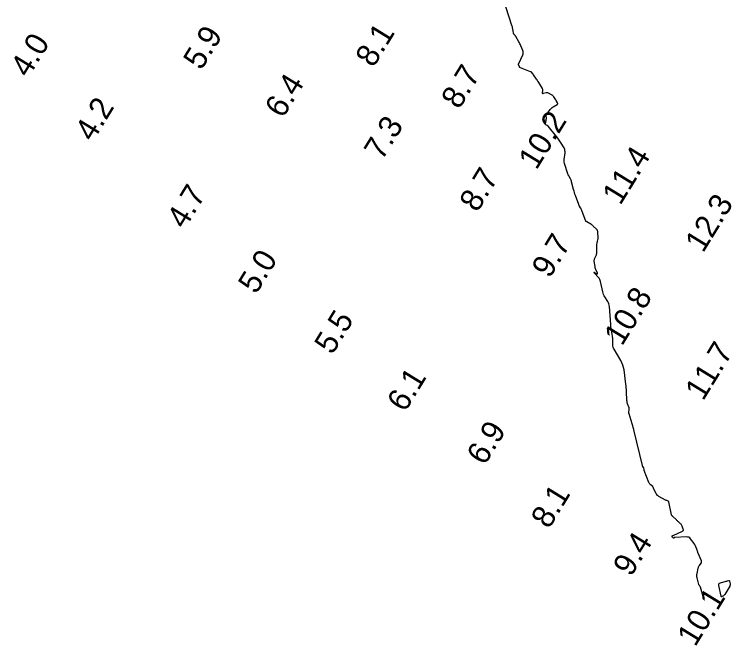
# Model space of a CAD drawing. Extents: x 1023796 to 1112670, y 656573 to 837340.
# Drawn here: x 1100548.9 to 1100706.7, y 687713.9 to 687852.9 of the extents above; entities that cross this region are included whole.
import ezdxf

# ---------------------------------------------------------------- set-up
doc = ezdxf.new("R2010")
doc.units = 0
doc.layers.add('V-CHAN-CONT-10FT', color=7, linetype='Continuous')
doc.layers.add('V-TOPO-SOUN', color=7, linetype='Continuous')

msp = doc.modelspace()

# ---------------------------------------------------------------- linework, layer by layer
at = {"layer": 'V-CHAN-CONT-10FT'}
msp.add_lwpolyline([(1100700.46, 687724.26), (1100700.48, 687724.25), (1100700.53, 687724.22), (1100700.54, 687724.21), (1100700.55, 687724.21), (1100700.55, 687724.22), (1100700.55, 687724.23), (1100699.83, 687726.76), (1100699.81, 687726.81), (1100699.79, 687726.86), (1100699.76, 687726.91), (1100699.73, 687726.96), (1100699.59, 687727.14), (1100699.56, 687727.18), (1100699.53, 687727.23), (1100699.51, 687727.28), (1100699.49, 687727.34), (1100699.11, 687728.8), (1100699.06, 687729.04), (1100699.04, 687729.28), (1100699.05, 687729.53), (1100699.09, 687729.77), (1100699.33, 687730.94), (1100699.37, 687731.09), (1100699.43, 687731.24), (1100699.5, 687731.38), (1100699.59, 687731.51), (1100699.96, 687732.03), (1100700.03, 687732.16), (1100700.07, 687732.3), (1100700.07, 687732.44), (1100700.03, 687732.59), (1100699.29, 687734.41), (1100699.24, 687734.51), (1100699.2, 687734.62), (1100699.16, 687734.73), (1100699.12, 687734.84), (1100698.95, 687735.32), (1100698.92, 687735.41), (1100698.88, 687735.5), (1100698.85, 687735.59), (1100698.81, 687735.67), (1100698.65, 687736.02), (1100698.6, 687736.11), (1100698.56, 687736.19), (1100698.51, 687736.27), (1100698.45, 687736.35), (1100697.66, 687737.43), (1100697.5, 687737.61), (1100697.31, 687737.74), (1100697.09, 687737.81), (1100696.85, 687737.83), (1100694.12, 687737.71), (1100694.09, 687737.71), (1100694.07, 687737.7), (1100694.05, 687737.68), (1100694.03, 687737.66), (1100693.96, 687737.56), (1100693.94, 687737.54), (1100693.92, 687737.53), (1100693.9, 687737.54), (1100693.88, 687737.55), (1100693.66, 687737.79), (1100693.65, 687737.79), (1100693.65, 687737.8), (1100693.65, 687737.8), (1100693.64, 687737.81), (1100693.64, 687737.84), (1100693.63, 687737.84), (1100693.63, 687737.85), (1100693.63, 687737.86), (1100693.63, 687737.86), (1100693.61, 687738.02), (1100693.61, 687738.04), (1100693.62, 687738.06), (1100693.63, 687738.07), (1100693.65, 687738.08), (1100693.72, 687738.13), (1100693.74, 687738.14), (1100693.76, 687738.15), (1100693.78, 687738.16), (1100693.8, 687738.17), (1100695.86, 687739.06), (1100695.99, 687739.15), (1100696.07, 687739.25), (1100696.09, 687739.38), (1100696.06, 687739.53), (1100695.8, 687740.23), (1100695.74, 687740.37), (1100695.66, 687740.5), (1100695.57, 687740.62), (1100695.46, 687740.73), (1100695, 687741.14), (1100694.89, 687741.24), (1100694.77, 687741.35), (1100694.66, 687741.45), (1100694.55, 687741.56), (1100693.68, 687742.43), (1100693.66, 687742.45), (1100693.64, 687742.47), (1100693.62, 687742.48), (1100693.6, 687742.5), (1100693.5, 687742.6), (1100693.49, 687742.61), (1100693.49, 687742.61), (1100693.49, 687742.62), (1100693.49, 687742.63), (1100693.5, 687742.65), (1100693.5, 687742.66), (1100693.5, 687742.67), (1100693.5, 687742.67), (1100693.5, 687742.68), (1100692.87, 687745.52), (1100692.85, 687745.59), (1100692.81, 687745.64), (1100692.76, 687745.68), (1100692.7, 687745.72), (1100692.43, 687745.82), (1100692.36, 687745.85), (1100692.3, 687745.88), (1100692.23, 687745.91), (1100692.17, 687745.94), (1100690.7, 687746.72), (1100690.52, 687746.84), (1100690.36, 687746.97), (1100690.23, 687747.14), (1100690.12, 687747.32), (1100689.58, 687748.42), (1100689.56, 687748.46), (1100689.54, 687748.5), (1100689.52, 687748.54), (1100689.5, 687748.58), (1100689.44, 687748.75), (1100689.42, 687748.79), (1100689.39, 687748.83), (1100689.37, 687748.86), (1100689.33, 687748.9), (1100688.79, 687749.38), (1100688.7, 687749.47), (1100688.62, 687749.58), (1100688.55, 687749.69), (1100688.49, 687749.81), (1100687.48, 687752.45), (1100687.46, 687752.51), (1100687.45, 687752.57), (1100687.43, 687752.63), (1100687.42, 687752.69), (1100687.39, 687752.93), (1100687.38, 687752.99), (1100687.36, 687753.04), (1100687.34, 687753.1), (1100687.31, 687753.14), (1100687.18, 687753.33), (1100687.14, 687753.38), (1100687.12, 687753.43), (1100687.1, 687753.48), (1100687.08, 687753.54), (1100685.27, 687761.07), (1100685.17, 687761.48), (1100685.06, 687761.89), (1100684.95, 687762.3), (1100684.82, 687762.71), (1100684.14, 687764.91), (1100684.11, 687765.02), (1100684.09, 687765.14), (1100684.09, 687765.25), (1100684.1, 687765.36), (1100684.17, 687765.82), (1100684.17, 687765.94), (1100684.17, 687766.05), (1100684.15, 687766.16), (1100684.12, 687766.27), (1100683.81, 687767.11), (1100683.75, 687767.29), (1100683.71, 687767.47), (1100683.68, 687767.65), (1100683.66, 687767.84), (1100683.56, 687769.87), (1100683.54, 687770.27), (1100683.5, 687770.67), (1100683.46, 687771.07), (1100683.42, 687771.47), (1100683.02, 687774.58), (1100682.92, 687775.13), (1100682.77, 687775.66), (1100682.56, 687776.18), (1100682.3, 687776.67), (1100680.85, 687779.12), (1100680.73, 687779.36), (1100680.64, 687779.61), (1100680.58, 687779.88), (1100680.56, 687780.15), (1100680.54, 687781.26), (1100680.53, 687781.54), (1100680.5, 687781.81), (1100680.47, 687782.09), (1100680.43, 687782.36), (1100680.24, 687783.48), (1100680.19, 687783.76), (1100680.15, 687784.04), (1100680.12, 687784.32), (1100680.1, 687784.61), (1100679.82, 687788.53), (1100679.78, 687788.83), (1100679.7, 687789.11), (1100679.59, 687789.38), (1100679.45, 687789.64), (1100678.79, 687790.66), (1100678.64, 687790.92), (1100678.51, 687791.19), (1100678.41, 687791.47), (1100678.34, 687791.76), (1100677.85, 687794.02), (1100677.78, 687794.28), (1100677.68, 687794.52), (1100677.55, 687794.75), (1100677.38, 687794.96), (1100676.49, 687795.96), (1100676.43, 687796.04), (1100676.41, 687796.08), (1100676.45, 687796.08), (1100676.55, 687796.03), (1100677.03, 687795.77), (1100677.13, 687795.72), (1100677.18, 687795.73), (1100677.2, 687795.78), (1100677.16, 687795.89), (1100676.84, 687796.67), (1100676.77, 687796.84), (1100676.71, 687797.02), (1100676.67, 687797.2), (1100676.64, 687797.38), (1100676.49, 687798.56), (1100676.48, 687798.73), (1100676.5, 687798.88), (1100676.53, 687799.04), (1100676.59, 687799.19), (1100676.88, 687799.79), (1100676.94, 687799.94), (1100676.98, 687800.09), (1100677.01, 687800.25), (1100677.02, 687800.41), (1100677.01, 687801.8), (1100677.02, 687801.89), (1100677.02, 687801.98), (1100677.03, 687802.07), (1100677.05, 687802.16), (1100677.11, 687802.52), (1100677.13, 687802.61), (1100677.15, 687802.7), (1100677.17, 687802.79), (1100677.19, 687802.88), (1100677.29, 687803.31), (1100677.31, 687803.42), (1100677.32, 687803.52), (1100677.33, 687803.62), (1100677.33, 687803.73), (1100677.29, 687804.82), (1100677.27, 687805.03), (1100677.21, 687805.23), (1100677.1, 687805.4), (1100676.97, 687805.56), (1100676.27, 687806.24), (1100676.14, 687806.36), (1100676.01, 687806.47), (1100675.86, 687806.57), (1100675.71, 687806.67), (1100674.83, 687807.21), (1100674.81, 687807.21), (1100674.8, 687807.22), (1100674.79, 687807.23), (1100674.77, 687807.24), (1100674.68, 687807.28), (1100674.67, 687807.28), (1100674.66, 687807.29), (1100674.66, 687807.29), (1100674.65, 687807.29), (1100674.65, 687807.3), (1100674.65, 687807.3), (1100673.82, 687809.44), (1100673.79, 687809.51), (1100673.77, 687809.57), (1100673.74, 687809.64), (1100673.71, 687809.71), (1100673.59, 687809.98), (1100673.56, 687810.05), (1100673.53, 687810.12), (1100673.5, 687810.18), (1100673.46, 687810.25), (1100673.23, 687810.64), (1100673.18, 687810.72), (1100673.13, 687810.81), (1100673.09, 687810.9), (1100673.05, 687811), (1100672.34, 687812.96), (1100672.23, 687813.29), (1100672.12, 687813.62), (1100672.02, 687813.96), (1100671.93, 687814.3), (1100671.5, 687815.98), (1100671.45, 687816.15), (1100671.39, 687816.32), (1100671.31, 687816.48), (1100671.23, 687816.64), (1100670.86, 687817.27), (1100670.77, 687817.43), (1100670.7, 687817.59), (1100670.63, 687817.76), (1100670.57, 687817.93), (1100669.99, 687819.77), (1100669.92, 687820.04), (1100669.88, 687820.31), (1100669.87, 687820.59), (1100669.89, 687820.87), (1100670.04, 687822.36), (1100670.05, 687822.46), (1100670.05, 687822.56), (1100670.04, 687822.65), (1100670.03, 687822.75), (1100669.97, 687823.14), (1100669.94, 687823.23), (1100669.91, 687823.32), (1100669.88, 687823.41), (1100669.83, 687823.49), (1100669.07, 687824.68), (1100668.93, 687824.91), (1100668.77, 687825.13), (1100668.62, 687825.34), (1100668.45, 687825.56), (1100666.35, 687828.23), (1100666.31, 687828.28), (1100666.26, 687828.33), (1100666.21, 687828.37), (1100666.15, 687828.4), (1100665.85, 687828.54), (1100665.82, 687828.56), (1100665.8, 687828.58), (1100665.78, 687828.62), (1100665.77, 687828.66), (1100665.77, 687828.82), (1100665.77, 687828.87), (1100665.77, 687828.91), (1100665.78, 687828.95), (1100665.79, 687828.99), (1100665.9, 687829.56), (1100665.92, 687829.67), (1100665.93, 687829.78), (1100665.94, 687829.88), (1100665.94, 687829.99), (1100665.92, 687830.48), (1100665.92, 687830.59), (1100665.94, 687830.7), (1100665.99, 687830.8), (1100666.05, 687830.9), (1100666.78, 687831.88), (1100666.92, 687832.05), (1100667.07, 687832.2), (1100667.23, 687832.34), (1100667.41, 687832.46), (1100668.34, 687833.04), (1100668.41, 687833.1), (1100668.45, 687833.17), (1100668.45, 687833.25), (1100668.41, 687833.34), (1100668.2, 687833.71), (1100668.15, 687833.8), (1100668.1, 687833.89), (1100668.04, 687833.98), (1100667.99, 687834.07), (1100667.57, 687834.73), (1100667.47, 687834.87), (1100667.36, 687834.98), (1100667.23, 687835.08), (1100667.09, 687835.17), (1100666.42, 687835.52), (1100666.28, 687835.58), (1100666.15, 687835.6), (1100666.01, 687835.6), (1100665.87, 687835.58), (1100665.25, 687835.4), (1100665.15, 687835.39), (1100665.08, 687835.41), (1100665.05, 687835.48), (1100665.06, 687835.58), (1100665.14, 687836.07), (1100665.15, 687836.19), (1100665.14, 687836.31), (1100665.11, 687836.42), (1100665.06, 687836.53), (1100664.25, 687837.88), (1100664.14, 687838.07), (1100664.02, 687838.25), (1100663.9, 687838.43), (1100663.77, 687838.61), (1100663.1, 687839.55), (1100663.06, 687839.62), (1100663.01, 687839.68), (1100662.96, 687839.74), (1100662.91, 687839.81), (1100662.71, 687840.05), (1100662.66, 687840.11), (1100662.6, 687840.16), (1100662.54, 687840.2), (1100662.47, 687840.23), (1100660.24, 687841.09), (1100660.16, 687841.13), (1100660.09, 687841.18), (1100660.04, 687841.25), (1100660, 687841.33), (1100659.86, 687841.67), (1100659.84, 687841.76), (1100659.83, 687841.84), (1100659.84, 687841.93), (1100659.87, 687842.01), (1100660.75, 687843.94), (1100660.83, 687844.19), (1100660.86, 687844.43), (1100660.84, 687844.67), (1100660.77, 687844.91), (1100660.35, 687845.92), (1100660.25, 687846.15), (1100660.14, 687846.37), (1100660.03, 687846.59), (1100659.91, 687846.8), (1100659.25, 687847.95), (1100659.21, 687848.01), (1100659.17, 687848.07), (1100659.12, 687848.13), (1100659.07, 687848.19), (1100658.86, 687848.4), (1100658.81, 687848.46), (1100658.77, 687848.52), (1100658.75, 687848.59), (1100658.73, 687848.66), (1100658.64, 687849.23), (1100658.63, 687849.25), (1100658.63, 687849.28), (1100658.62, 687849.3), (1100658.61, 687849.33), (1100658.55, 687849.44), (1100658.54, 687849.46), (1100658.54, 687849.47), (1100658.53, 687849.48), (1100658.53, 687849.5), (1100658.53, 687849.56), (1100658.53, 687849.57), (1100658.53, 687849.59), (1100658.53, 687849.6), (1100658.53, 687849.61), (1100658.5, 687849.93), (1100658.49, 687849.99), (1100658.48, 687850.04), (1100658.47, 687850.1), (1100658.45, 687850.15), (1100655.72, 687858.67)], dxfattribs=at)
msp.add_lwpolyline([(1100706.18, 687728.21), (1100706.21, 687728.17), (1100706.23, 687728.11), (1100706.35, 687727.47), (1100706.36, 687727.34), (1100706.35, 687727.22), (1100706.32, 687727.1), (1100706.26, 687726.98), (1100705.17, 687725.13), (1100705.12, 687725.06), (1100705.06, 687724.99), (1100704.99, 687724.93), (1100704.92, 687724.88), (1100704.6, 687724.69), (1100704.52, 687724.67), (1100704.47, 687724.67), (1100704.42, 687724.71), (1100704.39, 687724.78), (1100703.87, 687727.13), (1100703.85, 687727.34), (1100703.9, 687727.52), (1100704.03, 687727.65), (1100704.23, 687727.73), (1100705.5, 687728.08), (1100705.57, 687728.1), (1100705.64, 687728.12), (1100705.71, 687728.14), (1100705.78, 687728.15), (1100706.07, 687728.22), (1100706.13, 687728.23)], close=True, dxfattribs=at)

# ---------------------------------------------------------------- texts
at = {"layer": 'V-TOPO-SOUN'}
for s, p in [('5.9', (1100590.02, 687840.36)), ('8.1', (1100627.89, 687840.95)), ('4.0', (1100551.99, 687838.71)), ('8.7', (1100646.75, 687831.76)), ('6.4', (1100607.97, 687829.79)), ('4.2', (1100566.17, 687824.61)), ('10.2 ', (1100663.75, 687818.41)), ('7.3', (1100629.79, 687820.51)), ('11.4 ', (1100682.19, 687810.64)), ('8.7', (1100650.75, 687809.09)), ('4.7', (1100586.38, 687805.38)), ('12.3 ', (1100700.4, 687800.17)), ('9.7', (1100666.66, 687794.56)), ('5.0', (1100602.09, 687791.07)), ('10.8 ', (1100682.58, 687779.67)), ('5.5', (1100618.86, 687777.75)), ('11.7 ', (1100700.4, 687767.59)), ('6.1', (1100634.84, 687765.1)), ('6.9', (1100652.36, 687753.38)), ('8.1', (1100666.5, 687739.41)), ('9.4', (1100684.55, 687728.87)), ('10.1 ', (1100698.66, 687713.46))]:
    msp.add_text(s, height=5, rotation=58.4285, dxfattribs=at).set_placement(p)

doc.saveas('drawing.dxf')
